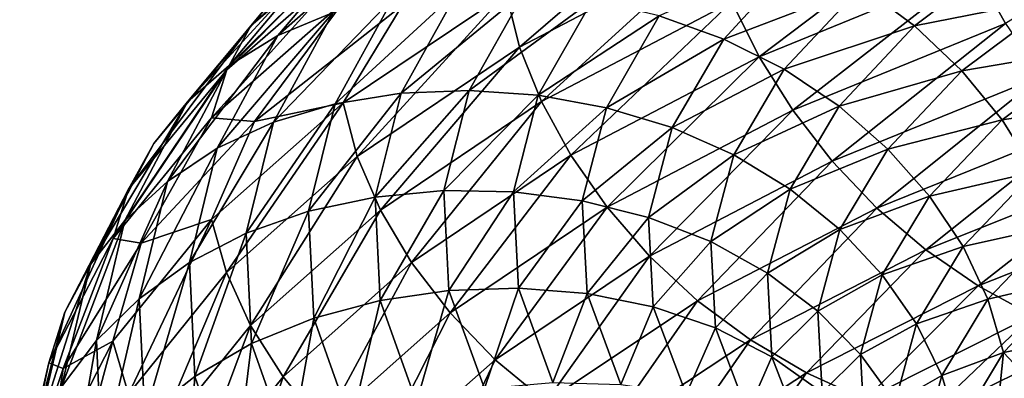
# Model space of a CAD drawing. Header units: metres. Extents: x -44 to 117, y -432 to 89.
# Tile 454 of 656: x -18.95 to -13.12, y -298.23 to -296.1. Entities that reach past the tile are written whole.
import ezdxf

# ---------------------------------------------------------------- set-up
doc = ezdxf.new("R2010")
doc.units = ezdxf.units.M
doc.layers.add('solid_125568', color=7, linetype='CONTINUOUS')

msp = doc.modelspace()

# ---------------------------------------------------------------- linework, layer by layer
at = {"layer": 'solid_125568'}
for points in [[(-16.630573, -295.253784, 913.393677), (-16.815729, -295.47403, 913.15802), (-17.584999, -296.14093, 914.862305)], [(-17.391356, -295.907715, 915.081909), (-16.630573, -295.253784, 913.393677), (-17.584999, -296.14093, 914.862305)], [(-16.073702, -295.947571, 910.721802), (-14.930882, -295.350342, 909.180054), (-15.993799, -296.266602, 910.587036)], [(-14.930882, -295.350342, 909.180054), (-14.856648, -295.670898, 909.053223), (-15.993799, -296.266602, 910.587036)], [(-13.297834, -295.800507, 907.517761), (-11.874768, -295.346893, 906.244629), (-13.115623, -296.126587, 907.525024)], [(-16.556206, -295.429443, 915.71582), (-16.872387, -295.546509, 915.513672), (-17.424921, -296.197174, 917.218811)], [(-17.098419, -296.061188, 917.392578), (-16.556206, -295.429443, 915.71582), (-17.424921, -296.197174, 917.218811)], [(-16.815729, -295.47403, 913.15802), (-16.953171, -295.724548, 912.931213), (-17.728754, -296.402008, 914.646912)], [(-17.584999, -296.14093, 914.862305), (-16.815729, -295.47403, 913.15802), (-17.728754, -296.402008, 914.646912)], [(-14.736694, -295.997833, 908.963928), (-13.445462, -295.468201, 907.553711), (-14.574913, -296.323761, 908.91333)], [(-13.445462, -295.468201, 907.553711), (-13.297834, -295.800507, 907.517761), (-14.574913, -296.323761, 908.91333)], [(-16.872387, -295.546509, 915.513672), (-17.152311, -295.707764, 915.30072), (-17.713978, -296.375885, 917.030762)], [(-17.424921, -296.197174, 917.218811), (-16.872387, -295.546509, 915.513672), (-17.713978, -296.375885, 917.030762)], [(-15.993799, -296.266602, 910.587036), (-14.856648, -295.670898, 909.053223), (-15.864689, -296.589294, 910.485596)], [(-14.856648, -295.670898, 909.053223), (-14.736694, -295.997833, 908.963928), (-15.864689, -296.589294, 910.485596)], [(-13.653877, -296.141479, 916.525757), (-13.056549, -295.688202, 915.165894), (-13.969412, -295.906433, 916.53009)], [(-12.789558, -295.967712, 915.152771), (-13.056549, -295.688202, 915.165894), (-13.653877, -296.141479, 916.525757)], [(-17.152311, -295.707764, 915.30072), (-17.391356, -295.907715, 915.081909), (-17.960848, -296.591431, 916.832886)], [(-17.713978, -296.375885, 917.030762), (-17.152311, -295.707764, 915.30072), (-17.960848, -296.591431, 916.832886)], [(-16.953171, -295.724548, 912.931213), (-17.03863, -296.000305, 912.718689), (-17.818136, -296.685577, 914.441101)], [(-17.728754, -296.402008, 914.646912), (-16.953171, -295.724548, 912.931213), (-17.818136, -296.685577, 914.441101)], [(-14.784926, -296.218933, 917.970154), (-14.316072, -295.709351, 916.499207), (-15.166513, -296.081482, 917.940491)], [(-13.969412, -295.906433, 916.53009), (-14.316072, -295.709351, 916.499207), (-14.784926, -296.218933, 917.970154)], [(-14.574913, -296.323761, 908.91333), (-13.297834, -295.800507, 907.517761), (-14.375201, -296.641205, 908.902832)], [(-13.297834, -295.800507, 907.517761), (-13.115623, -296.126587, 907.525024), (-14.375201, -296.641205, 908.902832)], [(-17.391356, -295.907715, 915.081909), (-17.584999, -296.14093, 914.862305), (-18.160851, -296.838043, 916.629883)], [(-17.960848, -296.591431, 916.832886), (-17.391356, -295.907715, 915.081909), (-18.160851, -296.838043, 916.629883)], [(-14.426914, -296.398407, 917.96875), (-13.969412, -295.906433, 916.53009), (-14.784926, -296.218933, 917.970154)], [(-13.653877, -296.141479, 916.525757), (-13.969412, -295.906433, 916.53009), (-14.426914, -296.398407, 917.96875)], [(-16.740025, -295.972626, 917.548218), (-17.098419, -296.061188, 917.392578), (-17.451208, -296.711212, 919.113037)], [(-17.085419, -296.602142, 919.236328), (-16.740025, -295.972626, 917.548218), (-17.451208, -296.711212, 919.113037)], [(-16.358337, -295.93158, 917.683167), (-16.740025, -295.972626, 917.548218), (-17.085419, -296.602142, 919.236328)], [(-16.695818, -296.539856, 919.336609), (-16.358337, -295.93158, 917.683167), (-17.085419, -296.602142, 919.236328)], [(-17.039658, -296.597107, 912.361206), (-16.689318, -296.020691, 911.835876), (-16.073702, -295.947571, 910.721802)], [(-17.039658, -296.597107, 912.361206), (-16.073702, -295.947571, 910.721802), (-16.954962, -296.91452, 912.217957)], [(-16.073702, -295.947571, 910.721802), (-15.993799, -296.266602, 910.587036), (-16.954962, -296.91452, 912.217957)], [(-15.96264, -295.936798, 917.795044), (-16.358337, -295.93158, 917.683167), (-16.695818, -296.539856, 919.336609)], [(-16.291924, -296.52356, 919.412292), (-15.96264, -295.936798, 917.795044), (-16.695818, -296.539856, 919.336609)], [(-15.562235, -295.987122, 917.881531), (-15.96264, -295.936798, 917.795044), (-16.291924, -296.52356, 919.412292)], [(-13.374653, -296.40802, 916.487427), (-12.789558, -295.967712, 915.152771), (-13.653877, -296.141479, 916.525757)], [(-12.561567, -296.269073, 915.104248), (-12.789558, -295.967712, 915.152771), (-13.374653, -296.40802, 916.487427)], [(-17.818136, -296.685577, 914.441101), (-17.03863, -296.000305, 912.718689), (-17.563278, -296.707855, 913.561584)], [(-17.03863, -296.000305, 912.718689), (-16.689318, -296.020691, 911.835876), (-17.563278, -296.707855, 913.561584)], [(-17.039658, -296.597107, 912.361206), (-17.563278, -296.707855, 913.561584), (-16.689318, -296.020691, 911.835876)], [(-15.883263, -296.552582, 919.461975), (-15.562235, -295.987122, 917.881531), (-16.291924, -296.52356, 919.412292)], [(-15.166513, -296.081482, 917.940491), (-15.562235, -295.987122, 917.881531), (-15.883263, -296.552582, 919.461975)], [(-15.864689, -296.589294, 910.485596), (-14.736694, -295.997833, 908.963928), (-15.690545, -296.908325, 910.419128)], [(-14.736694, -295.997833, 908.963928), (-14.574913, -296.323761, 908.91333), (-15.690545, -296.908325, 910.419128)], [(-17.098419, -296.061188, 917.392578), (-17.424921, -296.197174, 917.218811), (-17.784412, -296.866547, 918.968445)], [(-17.451208, -296.711212, 919.113037), (-17.098419, -296.061188, 917.392578), (-17.784412, -296.866547, 918.968445)], [(-15.479411, -296.626282, 919.484497), (-15.166513, -296.081482, 917.940491), (-15.883263, -296.552582, 919.461975)], [(-14.784926, -296.218933, 917.970154), (-15.166513, -296.081482, 917.940491), (-15.479411, -296.626282, 919.484497)], [(-17.584999, -296.14093, 914.862305), (-17.728754, -296.402008, 914.646912), (-18.309338, -297.110046, 916.426453)], [(-18.160851, -296.838043, 916.629883), (-17.584999, -296.14093, 914.862305), (-18.309338, -297.110046, 916.426453)], [(-14.101024, -296.617828, 917.934875), (-13.653877, -296.141479, 916.525757), (-14.426914, -296.398407, 917.96875)], [(-14.375201, -296.641205, 908.902832), (-13.115623, -296.126587, 907.525024), (-14.141413, -296.942749, 908.933655)], [(-13.115623, -296.126587, 907.525024), (-12.902359, -296.438873, 907.576294), (-14.141413, -296.942749, 908.933655)], [(-13.374653, -296.40802, 916.487427), (-13.653877, -296.141479, 916.525757), (-14.101024, -296.617828, 917.934875)], [(-17.424921, -296.197174, 917.218811), (-17.713978, -296.375885, 917.030762), (-18.079403, -297.063049, 918.805908)], [(-17.784412, -296.866547, 918.968445), (-17.424921, -296.197174, 917.218811), (-18.079403, -297.063049, 918.805908)], [(-16.954962, -296.91452, 912.217957), (-15.993799, -296.266602, 910.587036), (-16.818117, -297.232666, 912.103455)], [(-15.993799, -296.266602, 910.587036), (-15.864689, -296.589294, 910.485596), (-16.818117, -297.232666, 912.103455)], [(-15.089984, -296.744171, 919.478882), (-14.784926, -296.218933, 917.970154), (-15.479411, -296.626282, 919.484497)], [(-14.426914, -296.398407, 917.96875), (-14.784926, -296.218933, 917.970154), (-15.089984, -296.744171, 919.478882)], [(-13.136231, -296.6987, 916.417236), (-12.561567, -296.269073, 915.104248), (-13.374653, -296.40802, 916.487427)], [(-12.376943, -296.584717, 915.022278), (-12.561567, -296.269073, 915.104248), (-13.136231, -296.6987, 916.417236)], [(-15.690545, -296.908325, 910.419128), (-14.574913, -296.323761, 908.91333), (-15.475542, -297.216492, 910.389282)], [(-14.574913, -296.323761, 908.91333), (-14.375201, -296.641205, 908.902832), (-15.475542, -297.216492, 910.389282)], [(-17.713978, -296.375885, 917.030762), (-17.960848, -296.591431, 916.832886), (-18.331362, -297.294525, 918.629578)], [(-18.079403, -297.063049, 918.805908), (-17.713978, -296.375885, 917.030762), (-18.331362, -297.294525, 918.629578)], [(-17.728754, -296.402008, 914.646912), (-17.818136, -296.685577, 914.441101), (-18.401657, -297.401703, 916.227539)], [(-18.309338, -297.110046, 916.426453), (-17.728754, -296.402008, 914.646912), (-18.401657, -297.401703, 916.227539)], [(-14.724586, -296.905701, 919.444214), (-14.426914, -296.398407, 917.96875), (-15.089984, -296.744171, 919.478882)], [(-14.101024, -296.617828, 917.934875), (-14.426914, -296.398407, 917.96875), (-14.724586, -296.905701, 919.444214)], [(-14.141413, -296.942749, 908.933655), (-12.902359, -296.438873, 907.576294), (-13.877224, -297.220856, 909.006714)], [(-13.812637, -296.870941, 917.870361), (-13.374653, -296.40802, 916.487427), (-14.101024, -296.617828, 917.934875)], [(-12.902359, -296.438873, 907.576294), (-12.661365, -296.729736, 907.672302), (-13.877224, -297.220856, 909.006714)], [(-13.136231, -296.6987, 916.417236), (-13.374653, -296.40802, 916.487427), (-13.812637, -296.870941, 917.870361)], [(-16.695818, -296.539856, 919.336609), (-17.085419, -296.602142, 919.236328), (-17.243212, -297.239532, 920.950073)], [(-16.849977, -297.155762, 921.015076), (-16.695818, -296.539856, 919.336609), (-17.243212, -297.239532, 920.950073)], [(-16.291924, -296.52356, 919.412292), (-16.695818, -296.539856, 919.336609), (-16.849977, -297.155762, 921.015076)], [(-16.442322, -297.117767, 921.054016), (-16.291924, -296.52356, 919.412292), (-16.849977, -297.155762, 921.015076)], [(-15.883263, -296.552582, 919.461975), (-16.291924, -296.52356, 919.412292), (-16.442322, -297.117767, 921.054016)], [(-16.02989, -297.125275, 921.066284), (-15.883263, -296.552582, 919.461975), (-16.442322, -297.117767, 921.054016)], [(-15.479411, -296.626282, 919.484497), (-15.883263, -296.552582, 919.461975), (-16.02989, -297.125275, 921.066284)], [(-17.960848, -296.591431, 916.832886), (-18.160851, -296.838043, 916.629883), (-18.535511, -297.554871, 918.443665)], [(-18.331362, -297.294525, 918.629578), (-17.960848, -296.591431, 916.832886), (-18.535511, -297.554871, 918.443665)], [(-17.819178, -297.2883, 914.081421), (-17.563278, -296.707855, 913.561584), (-17.039658, -296.597107, 912.361206)], [(-17.819178, -297.2883, 914.081421), (-17.039658, -296.597107, 912.361206), (-17.730618, -297.604034, 913.929138)], [(-17.039658, -296.597107, 912.361206), (-16.954962, -296.91452, 912.217957), (-17.730618, -297.604034, 913.929138)], [(-17.085419, -296.602142, 919.236328), (-17.451208, -296.711212, 919.113037), (-17.612381, -297.369293, 920.859619)], [(-17.243212, -297.239532, 920.950073), (-17.085419, -296.602142, 919.236328), (-17.612381, -297.369293, 920.859619)], [(-16.818117, -297.232666, 912.103455), (-15.864689, -296.589294, 910.485596), (-16.633526, -297.544434, 912.019897)], [(-15.864689, -296.589294, 910.485596), (-15.690545, -296.908325, 910.419128), (-16.633526, -297.544434, 912.019897)], [(-14.391953, -297.109131, 919.380005), (-14.101024, -296.617828, 917.934875), (-14.724586, -296.905701, 919.444214)], [(-13.812637, -296.870941, 917.870361), (-14.101024, -296.617828, 917.934875), (-14.391953, -297.109131, 919.380005)], [(-12.943174, -297.006256, 916.317566), (-12.376943, -296.584717, 915.022278), (-13.136231, -296.6987, 916.417236)], [(-15.622343, -297.178131, 921.051697), (-15.479411, -296.626282, 919.484497), (-16.02989, -297.125275, 921.066284)], [(-15.089984, -296.744171, 919.478882), (-15.479411, -296.626282, 919.484497), (-15.622343, -297.178131, 921.051697)], [(-15.475542, -297.216492, 910.389282), (-14.375201, -296.641205, 908.902832), (-15.22382, -297.506409, 910.397705)], [(-14.375201, -296.641205, 908.902832), (-14.141413, -296.942749, 908.933655), (-15.22382, -297.506409, 910.397705)], [(-18.401657, -297.401703, 916.227539), (-17.818136, -296.685577, 914.441101), (-18.235117, -297.428833, 915.354126)], [(-17.818136, -296.685577, 914.441101), (-17.563278, -296.707855, 913.561584), (-18.235117, -297.428833, 915.354126)], [(-17.819178, -297.2883, 914.081421), (-18.235117, -297.428833, 915.354126), (-17.563278, -296.707855, 913.561584)], [(-17.451208, -296.711212, 919.113037), (-17.784412, -296.866547, 918.968445), (-17.948633, -297.544159, 920.74469)], [(-17.612381, -297.369293, 920.859619), (-17.451208, -296.711212, 919.113037), (-17.948633, -297.544159, 920.74469)], [(-13.877224, -297.220856, 909.006714), (-12.661365, -296.729736, 907.672302), (-13.586824, -297.468597, 909.121948)], [(-13.566409, -297.150604, 917.777588), (-13.136231, -296.6987, 916.417236), (-13.812637, -296.870941, 917.870361)], [(-12.661365, -296.729736, 907.672302), (-12.396417, -296.992035, 907.812561), (-13.586824, -297.468597, 909.121948)], [(-12.943174, -297.006256, 916.317566), (-13.136231, -296.6987, 916.417236), (-13.566409, -297.150604, 917.777588)], [(-15.229352, -297.276276, 921.010193), (-15.089984, -296.744171, 919.478882), (-15.622343, -297.178131, 921.051697)], [(-14.724586, -296.905701, 919.444214), (-15.089984, -296.744171, 919.478882), (-15.229352, -297.276276, 921.010193)], [(-18.160851, -296.838043, 916.629883), (-18.309338, -297.110046, 916.426453), (-18.687084, -297.838013, 918.252625)], [(-18.535511, -297.554871, 918.443665), (-18.160851, -296.838043, 916.629883), (-18.687084, -297.838013, 918.252625)], [(-17.784412, -296.866547, 918.968445), (-18.079403, -297.063049, 918.805908), (-18.246319, -297.758667, 920.608215)], [(-17.948633, -297.544159, 920.74469), (-17.784412, -296.866547, 918.968445), (-18.246319, -297.758667, 920.608215)], [(-16.633526, -297.544434, 912.019897), (-15.690545, -296.908325, 910.419128), (-16.405598, -297.842682, 911.96936)], [(-15.690545, -296.908325, 910.419128), (-15.475542, -297.216492, 910.389282), (-16.405598, -297.842682, 911.96936)], [(-14.860583, -297.419678, 920.941772), (-14.724586, -296.905701, 919.444214), (-15.229352, -297.276276, 921.010193)], [(-14.391953, -297.109131, 919.380005), (-14.724586, -296.905701, 919.444214), (-14.860583, -297.419678, 920.941772)], [(-14.0976, -297.348541, 919.288452), (-13.812637, -296.870941, 917.870361), (-14.391953, -297.109131, 919.380005)], [(-13.566409, -297.150604, 917.777588), (-13.812637, -296.870941, 917.870361), (-14.0976, -297.348541, 919.288452)], [(-17.730618, -297.604034, 913.929138), (-16.954962, -296.91452, 912.217957), (-17.587534, -297.91745, 913.800964)], [(-16.954962, -296.91452, 912.217957), (-16.818117, -297.232666, 912.103455), (-17.587534, -297.91745, 913.800964)], [(-15.22382, -297.506409, 910.397705), (-14.141413, -296.942749, 908.933655), (-14.939363, -297.770721, 910.44574)], [(-14.141413, -296.942749, 908.933655), (-13.877224, -297.220856, 909.006714), (-14.939363, -297.770721, 910.44574)], [(-13.586824, -297.468597, 909.121948), (-12.396417, -296.992035, 907.812561), (-13.277088, -297.681854, 909.275513)], [(-13.367043, -297.449799, 917.659485), (-12.943174, -297.006256, 916.317566), (-13.566409, -297.150604, 917.777588)], [(-12.800056, -297.323395, 916.190796), (-12.943174, -297.006256, 916.317566), (-13.367043, -297.449799, 917.659485)], [(-12.396417, -296.992035, 907.812561), (-12.113773, -297.221344, 907.992554), (-13.277088, -297.681854, 909.275513)], [(-18.079403, -297.063049, 918.805908), (-18.331362, -297.294525, 918.629578), (-18.500601, -298.006226, 920.453735)], [(-18.246319, -297.758667, 920.608215), (-18.079403, -297.063049, 918.805908), (-18.500601, -298.006226, 920.453735)], [(-18.309338, -297.110046, 916.426453), (-18.401657, -297.401703, 916.227539), (-18.781319, -298.137939, 918.060852)], [(-18.687084, -297.838013, 918.252625), (-18.309338, -297.110046, 916.426453), (-18.781319, -298.137939, 918.060852)], [(-16.442322, -297.117767, 921.054016), (-16.849977, -297.155762, 921.015076), (-16.819727, -297.769531, 922.701599)], [(-16.412769, -297.709839, 922.703613), (-16.442322, -297.117767, 921.054016), (-16.819727, -297.769531, 922.701599)], [(-16.02989, -297.125275, 921.066284), (-16.442322, -297.117767, 921.054016), (-16.412769, -297.709839, 922.703613)], [(-16.001081, -297.695862, 922.678345), (-16.02989, -297.125275, 921.066284), (-16.412769, -297.709839, 922.703613)], [(-15.622343, -297.178131, 921.051697), (-16.02989, -297.125275, 921.066284), (-16.001081, -297.695862, 922.678345)], [(-14.524858, -297.606995, 920.84668), (-14.391953, -297.109131, 919.380005), (-14.860583, -297.419678, 920.941772)], [(-14.0976, -297.348541, 919.288452), (-14.391953, -297.109131, 919.380005), (-14.524858, -297.606995, 920.84668)], [(-16.849977, -297.155762, 921.015076), (-17.243212, -297.239532, 920.950073), (-17.212294, -297.874695, 922.672058)], [(-16.819727, -297.769531, 922.701599), (-16.849977, -297.155762, 921.015076), (-17.212294, -297.874695, 922.672058)], [(-15.594301, -297.727875, 922.626465), (-15.622343, -297.178131, 921.051697), (-16.001081, -297.695862, 922.678345)], [(-15.229352, -297.276276, 921.010193), (-15.622343, -297.178131, 921.051697), (-15.594301, -297.727875, 922.626465)], [(-13.846294, -297.617004, 919.172485), (-13.566409, -297.150604, 917.777588), (-14.0976, -297.348541, 919.288452)], [(-13.367043, -297.449799, 917.659485), (-13.566409, -297.150604, 917.777588), (-13.846294, -297.617004, 919.172485)], [(-17.243212, -297.239532, 920.950073), (-17.612381, -297.369293, 920.859619), (-17.580805, -298.025146, 922.614746)], [(-17.587534, -297.91745, 913.800964), (-16.818117, -297.232666, 912.103455), (-17.394516, -298.221588, 913.699402)], [(-17.212294, -297.874695, 922.672058), (-17.243212, -297.239532, 920.950073), (-17.580805, -298.025146, 922.614746)], [(-16.818117, -297.232666, 912.103455), (-16.633526, -297.544434, 912.019897), (-17.394516, -298.221588, 913.699402)], [(-16.405598, -297.842682, 911.96936), (-15.475542, -297.216492, 910.389282), (-16.13871, -298.12027, 911.953857)], [(-15.475542, -297.216492, 910.389282), (-15.22382, -297.506409, 910.397705), (-16.13871, -298.12027, 911.953857)], [(-14.939363, -297.770721, 910.44574), (-13.877224, -297.220856, 909.006714), (-14.626726, -298.002716, 910.533813)], [(-13.877224, -297.220856, 909.006714), (-13.586824, -297.468597, 909.121948), (-14.626726, -298.002716, 910.533813)], [(-13.277088, -297.681854, 909.275513), (-12.113773, -297.221344, 907.992554), (-12.955859, -297.857391, 909.462646)], [(-18.331362, -297.294525, 918.629578), (-18.535511, -297.554871, 918.443665), (-18.706654, -298.280426, 920.285278)], [(-18.500601, -298.006226, 920.453735), (-18.331362, -297.294525, 918.629578), (-18.706654, -298.280426, 920.285278)], [(-18.402702, -298.010529, 915.865601), (-18.235117, -297.428833, 915.354126), (-17.819178, -297.2883, 914.081421)], [(-18.402702, -298.010529, 915.865601), (-17.819178, -297.2883, 914.081421), (-18.311253, -298.324554, 915.703979)], [(-17.819178, -297.2883, 914.081421), (-17.730618, -297.604034, 913.929138), (-18.311253, -298.324554, 915.703979)], [(-15.202047, -297.806366, 922.548889), (-15.229352, -297.276276, 921.010193), (-15.594301, -297.727875, 922.626465)], [(-14.860583, -297.419678, 920.941772), (-15.229352, -297.276276, 921.010193), (-15.202047, -297.806366, 922.548889)], [(-17.612381, -297.369293, 920.859619), (-17.948633, -297.544159, 920.74469), (-17.916424, -298.219543, 922.529663)], [(-17.580805, -298.025146, 922.614746), (-17.612381, -297.369293, 920.859619), (-17.916424, -298.219543, 922.529663)], [(-14.227774, -297.832581, 920.727661), (-14.0976, -297.348541, 919.288452), (-14.524858, -297.606995, 920.84668)], [(-13.846294, -297.617004, 919.172485), (-14.0976, -297.348541, 919.288452), (-14.227774, -297.832581, 920.727661)], [(-13.219254, -297.761444, 917.518799), (-12.800056, -297.323395, 916.190796), (-13.367043, -297.449799, 917.659485)], [(-12.711458, -297.642822, 916.039246), (-12.800056, -297.323395, 916.190796), (-13.219254, -297.761444, 917.518799)], [(-18.781319, -298.137939, 918.060852), (-18.401657, -297.401703, 916.227539), (-18.697941, -298.172974, 917.19696)], [(-18.401657, -297.401703, 916.227539), (-18.235117, -297.428833, 915.354126), (-18.697941, -298.172974, 917.19696)], [(-18.402702, -298.010529, 915.865601), (-18.697941, -298.172974, 917.19696), (-18.235117, -297.428833, 915.354126)], [(-14.833944, -297.931671, 922.446472), (-14.860583, -297.419678, 920.941772), (-15.202047, -297.806366, 922.548889)], [(-14.524858, -297.606995, 920.84668), (-14.860583, -297.419678, 920.941772), (-14.833944, -297.931671, 922.446472)], [(-14.626726, -298.002716, 910.533813), (-13.586824, -297.468597, 909.121948), (-14.293328, -298.198669, 910.658508)], [(-13.586824, -297.468597, 909.121948), (-13.277088, -297.681854, 909.275513), (-14.293328, -298.198669, 910.658508)], [(-13.64283, -297.907654, 919.035461), (-13.367043, -297.449799, 917.659485), (-13.846294, -297.617004, 919.172485)], [(-13.219254, -297.761444, 917.518799), (-13.367043, -297.449799, 917.659485), (-13.64283, -297.907654, 919.035461)], [(-18.535511, -297.554871, 918.443665), (-18.687084, -297.838013, 918.252625), (-18.85965, -298.57489, 920.10675)], [(-18.706654, -298.280426, 920.285278), (-18.535511, -297.554871, 918.443665), (-18.85965, -298.57489, 920.10675)], [(-17.948633, -297.544159, 920.74469), (-18.246319, -297.758667, 920.608215), (-18.213547, -298.451996, 922.41925)], [(-17.916424, -298.219543, 922.529663), (-17.948633, -297.544159, 920.74469), (-18.213547, -298.451996, 922.41925)], [(-17.394516, -298.221588, 913.699402), (-16.633526, -297.544434, 912.019897), (-17.156155, -298.509491, 913.627014)], [(-16.633526, -297.544434, 912.019897), (-16.405598, -297.842682, 911.96936), (-17.156155, -298.509491, 913.627014)], [(-16.13871, -298.12027, 911.953857), (-15.22382, -297.506409, 910.397705), (-15.837112, -298.369965, 911.975159)], [(-15.22382, -297.506409, 910.397705), (-14.939363, -297.770721, 910.44574), (-15.837112, -298.369965, 911.975159)], [(-18.311253, -298.324554, 915.703979), (-17.730618, -297.604034, 913.929138), (-18.163504, -298.633087, 915.561523)], [(-17.730618, -297.604034, 913.929138), (-17.587534, -297.91745, 913.800964), (-18.163504, -298.633087, 915.561523)], [(-14.498805, -298.102905, 922.320313), (-14.524858, -297.606995, 920.84668), (-14.833944, -297.931671, 922.446472)], [(-14.227774, -297.832581, 920.727661), (-14.524858, -297.606995, 920.84668), (-14.498805, -298.102905, 922.320313)], [(-13.974151, -298.089691, 920.588135), (-13.846294, -297.617004, 919.172485), (-14.227774, -297.832581, 920.727661)], [(-13.64283, -297.907654, 919.035461), (-13.846294, -297.617004, 919.172485), (-13.974151, -298.089691, 920.588135)], [(-13.127753, -298.078461, 917.358398), (-12.711458, -297.642822, 916.039246), (-13.219254, -297.761444, 917.518799)], [(-12.737572, -298.000061, 916.020569), (-12.711458, -297.642822, 916.039246), (-13.127753, -298.078461, 917.358398)], [(-16.412769, -297.709839, 922.703613), (-16.819727, -297.769531, 922.701599), (-16.604021, -298.371277, 924.379333)], [(-16.202248, -298.290192, 924.344543), (-16.412769, -297.709839, 922.703613), (-16.604021, -298.371277, 924.379333)], [(-16.001081, -297.695862, 922.678345), (-16.412769, -297.709839, 922.703613), (-16.202248, -298.290192, 924.344543)], [(-15.795843, -298.255005, 924.28186), (-16.001081, -297.695862, 922.678345), (-16.202248, -298.290192, 924.344543)], [(-15.594301, -297.727875, 922.626465), (-16.001081, -297.695862, 922.678345), (-15.795843, -298.255005, 924.28186)], [(-15.394316, -298.266479, 924.192932), (-15.594301, -297.727875, 922.626465), (-15.795843, -298.255005, 924.28186)], [(-15.202047, -297.806366, 922.548889), (-15.594301, -297.727875, 922.626465), (-15.394316, -298.266479, 924.192932)], [(-14.293328, -298.198669, 910.658508), (-13.277088, -297.681854, 909.275513), (-13.94756, -298.355835, 910.815918)], [(-13.277088, -297.681854, 909.275513), (-12.955859, -297.857391, 909.462646), (-13.94756, -298.355835, 910.815918)], [(-18.246319, -297.758667, 920.608215), (-18.500601, -298.006226, 920.453735), (-18.467373, -298.715668, 922.286865)], [(-18.213547, -298.451996, 922.41925), (-18.246319, -297.758667, 920.608215), (-18.467373, -298.715668, 922.286865)], [(-16.819727, -297.769531, 922.701599), (-17.212294, -297.874695, 922.672058), (-16.991592, -298.49762, 924.385071)], [(-16.604021, -298.371277, 924.379333), (-16.819727, -297.769531, 922.701599), (-16.991592, -298.49762, 924.385071)], [(-15.837112, -298.369965, 911.975159), (-14.939363, -297.770721, 910.44574), (-15.505679, -298.585236, 912.034058)], [(-14.939363, -297.770721, 910.44574), (-14.626726, -298.002716, 910.533813), (-15.505679, -298.585236, 912.034058)], [(-13.492003, -298.213654, 918.880493), (-13.219254, -297.761444, 917.518799), (-13.64283, -297.907654, 919.035461)], [(-13.127753, -298.078461, 917.358398), (-13.219254, -297.761444, 917.518799), (-13.492003, -298.213654, 918.880493)], [(-18.687084, -297.838013, 918.252625), (-18.781319, -298.137939, 918.060852), (-18.954763, -298.883148, 919.92218)], [(-18.85965, -298.57489, 920.10675), (-18.687084, -297.838013, 918.252625), (-18.954763, -298.883148, 919.92218)], [(-17.156155, -298.509491, 913.627014), (-16.405598, -297.842682, 911.96936), (-16.877022, -298.77417, 913.586182)], [(-16.405598, -297.842682, 911.96936), (-16.13871, -298.12027, 911.953857), (-16.877022, -298.77417, 913.586182)], [(-15.007126, -298.325531, 924.079529), (-15.202047, -297.806366, 922.548889), (-15.394316, -298.266479, 924.192932)], [(-14.833944, -297.931671, 922.446472), (-15.202047, -297.806366, 922.548889), (-15.007126, -298.325531, 924.079529)], [(-14.202239, -298.314697, 922.173706), (-14.227774, -297.832581, 920.727661), (-14.498805, -298.102905, 922.320313)], [(-13.974151, -298.089691, 920.588135), (-14.227774, -297.832581, 920.727661), (-14.202239, -298.314697, 922.173706)], [(-17.212294, -297.874695, 922.672058), (-17.580805, -298.025146, 922.614746), (-17.355383, -298.668518, 924.360596)], [(-16.991592, -298.49762, 924.385071), (-17.212294, -297.874695, 922.672058), (-17.355383, -298.668518, 924.360596)], [(-13.94756, -298.355835, 910.815918), (-12.955859, -297.857391, 909.462646), (-13.59782, -298.471436, 911.002075)], [(-12.955859, -297.857391, 909.462646), (-12.630985, -297.991943, 909.678711), (-13.59782, -298.471436, 911.002075)], [(-18.163504, -298.633087, 915.561523), (-17.587534, -297.91745, 913.800964), (-17.96418, -298.929382, 915.441162)], [(-17.587534, -297.91745, 913.800964), (-17.394516, -298.221588, 913.699402), (-17.96418, -298.929382, 915.441162)], [(-14.643748, -298.432983, 923.943359), (-14.833944, -297.931671, 922.446472), (-15.007126, -298.325531, 924.079529)], [(-14.498805, -298.102905, 922.320313), (-14.833944, -297.931671, 922.446472), (-14.643748, -298.432983, 923.943359)], [(-13.768822, -298.371765, 920.431824), (-13.64283, -297.907654, 919.035461), (-13.974151, -298.089691, 920.588135)], [(-13.492003, -298.213654, 918.880493), (-13.64283, -297.907654, 919.035461), (-13.768822, -298.371765, 920.431824)], [(-18.782354, -298.753082, 917.696533), (-18.697941, -298.172974, 917.19696), (-18.402702, -298.010529, 915.865601)], [(-18.782354, -298.753082, 917.696533), (-18.402702, -298.010529, 915.865601), (-18.689028, -299.065338, 917.525269)], [(-18.500601, -298.006226, 920.453735), (-18.706654, -298.280426, 920.285278), (-18.673073, -299.003754, 922.135864)], [(-18.402702, -298.010529, 915.865601), (-18.311253, -298.324554, 915.703979), (-18.689028, -299.065338, 917.525269)], [(-18.467373, -298.715668, 922.286865), (-18.500601, -298.006226, 920.453735), (-18.673073, -299.003754, 922.135864)], [(-15.505679, -298.585236, 912.034058), (-14.626726, -298.002716, 910.533813), (-15.152287, -298.762817, 912.127869)], [(-14.626726, -298.002716, 910.533813), (-14.293328, -298.198669, 910.658508), (-15.152287, -298.762817, 912.127869)], [(-13.59782, -298.471436, 911.002075), (-12.630985, -297.991943, 909.678711), (-13.25229, -298.542572, 911.212769)], [(-12.630985, -297.991943, 909.678711), (-12.310065, -298.082153, 909.918884), (-13.25229, -298.542572, 911.212769)], [(-12.975293, -298.239929, 916.744202), (-12.737572, -298.000061, 916.020569), (-13.127753, -298.078461, 917.358398)], [(-17.580805, -298.025146, 922.614746), (-17.916424, -298.219543, 922.529663), (-17.68667, -298.882172, 924.305176)], [(-17.355383, -298.668518, 924.360596), (-17.580805, -298.025146, 922.614746), (-17.68667, -298.882172, 924.305176)], [(-13.398616, -298.528229, 918.710815), (-13.127753, -298.078461, 917.358398), (-13.492003, -298.213654, 918.880493)], [(-13.168932, -298.484497, 917.478149), (-13.127753, -298.078461, 917.358398), (-13.398616, -298.528229, 918.710815)], [(-13.168932, -298.484497, 917.478149), (-12.975293, -298.239929, 916.744202), (-13.127753, -298.078461, 917.358398)], [(-18.954763, -298.883148, 919.92218), (-18.781319, -298.137939, 918.060852), (-18.950033, -298.93399, 919.084167)], [(-18.781319, -298.137939, 918.060852), (-18.697941, -298.172974, 917.19696), (-18.950033, -298.93399, 919.084167)], [(-16.877022, -298.77417, 913.586182), (-16.13871, -298.12027, 911.953857), (-16.561583, -299.008575, 913.579285)], [(-16.13871, -298.12027, 911.953857), (-15.837112, -298.369965, 911.975159), (-16.561583, -299.008575, 913.579285)], [(-14.312891, -298.588379, 923.786316), (-14.498805, -298.102905, 922.320313), (-14.643748, -298.432983, 923.943359)], [(-14.202239, -298.314697, 922.173706), (-14.498805, -298.102905, 922.320313), (-14.312891, -298.588379, 923.786316)], [(-13.949077, -298.560516, 922.010498), (-13.974151, -298.089691, 920.588135), (-14.202239, -298.314697, 922.173706)], [(-13.768822, -298.371765, 920.431824), (-13.974151, -298.089691, 920.588135), (-13.949077, -298.560516, 922.010498)], [(-13.25229, -298.542572, 911.212769), (-12.310065, -298.082153, 909.918884), (-12.918972, -298.566254, 911.44342)], [(-18.782354, -298.753082, 917.696533), (-18.950033, -298.93399, 919.084167), (-18.697941, -298.172974, 917.19696)], [(-17.916424, -298.219543, 922.529663), (-18.213547, -298.451996, 922.41925), (-17.979958, -299.132385, 924.220825)], [(-17.68667, -298.882172, 924.305176), (-17.916424, -298.219543, 922.529663), (-17.979958, -299.132385, 924.220825)], [(-17.96418, -298.929382, 915.441162), (-17.394516, -298.221588, 913.699402), (-17.71801, -299.206604, 915.346008)], [(-17.394516, -298.221588, 913.699402), (-17.156155, -298.509491, 913.627014), (-17.71801, -299.206604, 915.346008)], [(-15.152287, -298.762817, 912.127869), (-14.293328, -298.198669, 910.658508), (-14.785786, -298.900482, 912.253418)], [(-14.293328, -298.198669, 910.658508), (-13.94756, -298.355835, 910.815918), (-14.785786, -298.900482, 912.253418)], [(-13.616615, -298.672119, 920.262329), (-13.492003, -298.213654, 918.880493), (-13.768822, -298.371765, 920.431824)], [(-13.398616, -298.528229, 918.710815), (-13.492003, -298.213654, 918.880493), (-13.616615, -298.672119, 920.262329)]]:
    msp.add_3dface(points, dxfattribs=at)

doc.saveas('drawing.dxf')
